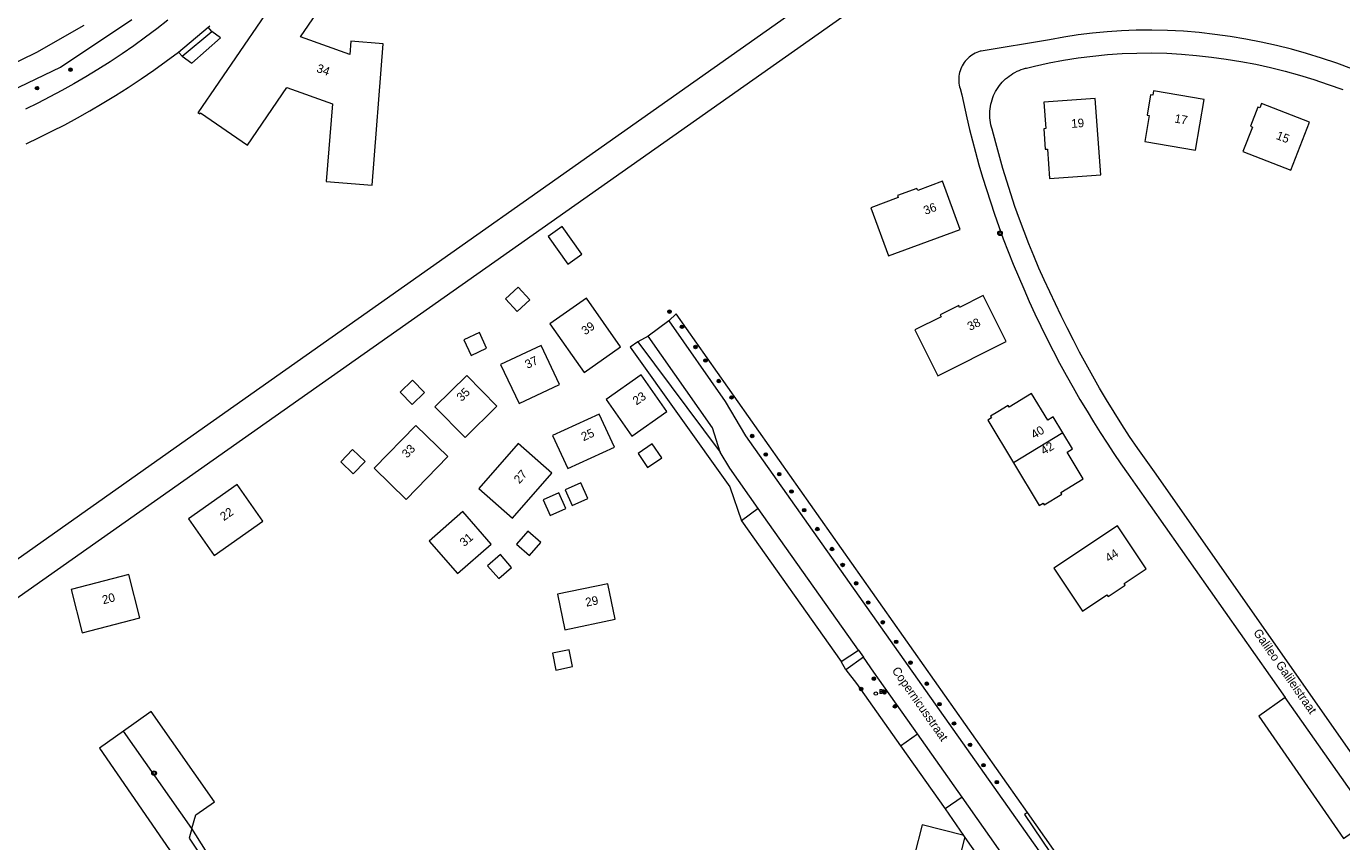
# Model space of a CAD drawing. Header units: metres. Extents: x 138165 to 154469, y 480134 to 494189.
# Tile 438 of 656: x 149366 to 149556, y 484942 to 485060. Entities that reach past the tile are written whole.
import ezdxf

# ---------------------------------------------------------------- set-up
doc = ezdxf.new("R2010")
doc.units = ezdxf.units.M
doc.header["$LTSCALE"] = 0.001
doc.header["$MEASUREMENT"] = 0
for name, color, linetype, lineweight in [('TOP-L-terrein schutting raster hek leuning', 7, 'Continuous', 0), ('TOP-L-topo objecten punt', 7, 'Continuous', 0), ('TOP-L-topo objecten vlak', 7, 'Continuous', 0), ('TOP-T-topo huisnummering naamgeving', 7, 'Continuous', 0)]:
    doc.layers.add(name, color=color, linetype=linetype, lineweight=lineweight)
doc.styles.add('Style-INTL_ISO', font='INTL_ISO.shx')
doc.styles.add('Style-STANDARD', font='STANDARD.shx')

# ---------------------------------------------------------------- blocks, each defined once
blk = doc.blocks.new('24')
at = {"layer": 'TOP-L-topo objecten punt', "color": 7, "linetype": 'Continuous', "lineweight": 0}
for radius in [0.025, 0.0182, 0.0115, 0.005]:
    blk.add_circle((0, 0), radius, dxfattribs=at)
blk = doc.blocks.new('72')
at = {"layer": 'TOP-L-topo objecten punt', "color": 7, "linetype": 'Continuous', "lineweight": 0}
blk.add_circle((0, 0), 0.025, dxfattribs=at)
at = {"layer": 'TOP-L-topo objecten punt', "color": 7, "linetype": 'Continuous', "lineweight": 0, "style": 'Style-STANDARD'}
blk.add_text('BK', height=0.06, dxfattribs=at).set_placement((0.0483, 0))
blk = doc.blocks.new('39')
at = {"layer": 'TOP-L-topo objecten punt', "color": 7, "linetype": 'Continuous', "lineweight": 0}
for p, q in [((0.0175, 0.0175), (-0.0175, 0.0175)), ((-0.0175, 0.0175), (-0.0175, -0.0175)), ((0.0175, 0.0175), (0.0175, -0.0175)), ((0.0175, -0.0175), (-0.0175, -0.0175))]:
    blk.add_line(p, q, dxfattribs=at)
blk.add_circle((0, 0), 0.0332, dxfattribs=at)

msp = doc.modelspace()

# ---------------------------------------------------------------- linework, layer by layer
at = {"layer": 'TOP-L-terrein schutting raster hek leuning', "flags": 128}
msp.add_lwpolyline([(149510.52, 484946.03), (149510.08, 484945.74), (149527.72, 484919.65), (149530.38, 484918.14), (149533.46, 484918.92), (149539.49, 484923.22), (149538.61, 484924.62)], dxfattribs=at)
at = {"layer": 'TOP-L-topo objecten vlak', "flags": 128}
for points in [[(149750.57, 485254.78), (149389.06, 485000), (149354.97, 484975.98), (149347.86, 484970.89), (149334.77, 484961.62), (149312.95, 484946.34)], [(149315.57, 484942.15), (149352.49, 484968.62), (149357.48, 484972.19), (149396.98, 485000), (149753.1, 485250.65)], [(149417.35, 485057.15), (149412.66, 485057.52), (149412.51, 485055.6), (149405.36, 485058.14), (149407.67, 485061.49), (149402.7, 485064.91), (149390.52, 485047.18), (149390.81, 485046.99), (149390.92, 485047.15), (149397.7, 485042.49), (149403.42, 485050.81), (149409.99, 485048.48), (149409.1, 485037.24), (149415.73, 485036.72), (149417.35, 485057.15)], [(149374.03, 485059.78), (149367.21, 485055.86), (149358.08, 485051.43), (149346.02, 485047.45), (149337.15, 485045.67), (149321.17, 485044.1), (149309.23, 485044.67), (149298.59, 485046.57), (149290.02, 485048.77), (149281.46, 485050.85), (149272.84, 485052.06), (149263.43, 485052.3), (149254.35, 485051.85), (149247.51, 485050.82), (149247, 485050.97), (149246, 485051.91), (149238.82, 485063.01)], [(149247.3, 485047.89), (149249.1, 485048.08), (149255.64, 485048.44), (149258.2, 485048.26), (149262, 485048.23), (149264.35, 485048.26), (149267.76, 485048.65), (149274.44, 485048.24), (149290.09, 485044.9), (149301.77, 485042.15), (149311.73, 485040.76), (149315.1, 485040.74), (149322.71, 485040.72), (149335.03, 485041.61), (149340.79, 485042.76), (149348.14, 485044.45), (149359.89, 485048.61), (149370.66, 485053.77), (149381, 485060.63)], [(149386.2, 485060.55), (149384.62, 485059.32), (149382.97, 485058.07), (149381.28, 485056.86), (149379.58, 485055.68), (149377.85, 485054.54), (149376.09, 485053.42), (149374.32, 485052.34), (149372.61, 485051.35), (149370.89, 485050.38), (149369.14, 485049.45), (149367.38, 485048.54), (149365.6, 485047.67)], [(149387.74, 485055.94), (149392.04, 485059.54)], [(149392.04, 485059.54), (149392.25, 485059.72)], [(149392.55, 485058.89), (149392.04, 485059.54)], [(149388.25, 485055.35), (149389.66, 485054.35), (149393.83, 485058.02), (149392.55, 485058.89)], [(149388.25, 485055.35), (149392.55, 485058.89)], [(149557.42, 485053.51), (149555.23, 485054.32), (149553.03, 485055.06), (149550.87, 485055.73), (149548.69, 485056.34), (149546.5, 485056.9), (149544.29, 485057.39), (149542.07, 485057.82), (149539.84, 485058.19), (149537.59, 485058.5), (149535.32, 485058.75), (149533.05, 485058.94), (149530.77, 485059.06), (149528.49, 485059.11), (149526.21, 485059.09), (149524.12, 485059.01), (149522.02, 485058.87), (149519.93, 485058.67), (149517.84, 485058.42), (149515.76, 485058.1), (149513.69, 485057.73), (149503.81, 485056.09), (149503.66, 485056.05), (149503.41, 485055.97), (149503.17, 485055.87), (149502.93, 485055.76), (149502.7, 485055.64), (149502.48, 485055.5), (149502.27, 485055.35), (149502.06, 485055.18), (149501.87, 485055.01), (149501.69, 485054.82), (149501.52, 485054.62), (149501.36, 485054.41), (149501.21, 485054.2), (149501.08, 485053.97), (149500.96, 485053.74), (149500.86, 485053.5), (149500.77, 485053.25), (149500.7, 485053), (149500.64, 485052.74), (149500.6, 485052.48), (149500.58, 485052.22), (149500.57, 485051.96), (149500.58, 485051.7), (149500.6, 485051.44), (149500.64, 485051.18), (149500.69, 485050.93), (149500.76, 485050.67), (149500.99, 485049.77), (149501.73, 485046.43), (149502.13, 485044.77), (149502.55, 485043.11), (149502.99, 485041.47), (149503.49, 485039.66), (149504.02, 485037.86), (149504.57, 485036.06), (149505.15, 485034.28), (149505.75, 485032.5), (149506.37, 485030.73), (149507.01, 485028.96), (149507.71, 485027.13), (149508.44, 485025.31), (149509.19, 485023.5), (149509.97, 485021.7), (149510.77, 485019.91), (149511.59, 485018.12), (149512.44, 485016.35), (149513.32, 485014.56), (149514.23, 485012.77), (149515.16, 485010.99), (149516.12, 485009.23), (149517.1, 485007.48), (149518.1, 485005.75), (149519.12, 485004.02), (149520.07, 485002.48), (149521.03, 485000.95), (149522.01, 484999.43), (149523, 484997.92), (149524.02, 484996.43), (149525.05, 484994.94), (149526.1, 484993.47), (149547.77, 484962.64)], [(149365.69, 485042.69), (149367.57, 485043.57), (149369.44, 485044.49), (149371.28, 485045.44), (149373.11, 485046.43), (149374.92, 485047.45), (149376.71, 485048.5), (149378.61, 485049.65), (149380.48, 485050.84), (149382.33, 485052.06), (149384.16, 485053.32), (149385.96, 485054.61), (149387.74, 485055.94)], [(149387.74, 485055.94), (149388.25, 485055.35)], [(149564.55, 484944.34), (149528.88, 484995.27), (149527.65, 484996.96), (149526.45, 484998.67), (149525.28, 485000.4), (149524.14, 485002.14), (149523.02, 485003.9), (149521.92, 485005.68), (149520.92, 485007.38), (149519.94, 485009.09), (149518.98, 485010.82), (149518.05, 485012.56), (149517.14, 485014.31), (149516.25, 485016.07), (149515.38, 485017.84), (149514.55, 485019.55), (149513.74, 485021.27), (149512.94, 485023), (149512.17, 485024.73), (149511.42, 485026.48), (149510.7, 485028.23), (149510.01, 485030), (149509.34, 485031.8), (149508.7, 485033.61), (149508.09, 485035.43), (149507.51, 485037.26), (149506.96, 485039.1), (149505.94, 485042.8), (149505.4, 485044.8), (149505.3, 485045.11), (149505.22, 485045.44), (149505.15, 485045.76), (149505.11, 485046.09), (149505.07, 485046.42), (149505.06, 485046.75), (149505.05, 485047.08), (149505.07, 485047.41), (149505.1, 485047.74), (149505.15, 485048.07), (149505.21, 485048.4), (149505.29, 485048.72), (149505.38, 485049.04), (149505.49, 485049.35), (149505.61, 485049.66), (149505.75, 485049.96), (149505.9, 485050.26), (149506.07, 485050.54), (149506.25, 485050.82), (149506.45, 485051.09), (149506.65, 485051.35), (149506.87, 485051.6), (149507.1, 485051.84), (149507.34, 485052.07), (149507.6, 485052.28), (149507.86, 485052.48), (149508.13, 485052.67), (149508.41, 485052.85), (149508.7, 485053.01), (149509, 485053.16), (149509.3, 485053.3), (149509.61, 485053.41), (149509.92, 485053.52), (149510.24, 485053.61), (149510.35, 485053.63), (149511.53, 485053.92), (149513.62, 485054.37), (149515.71, 485054.77), (149517.83, 485055.1), (149519.95, 485055.37), (149522.07, 485055.58), (149524.2, 485055.72), (149526.33, 485055.8), (149528.49, 485055.81), (149530.64, 485055.76), (149532.8, 485055.64), (149534.95, 485055.46), (149537.1, 485055.22), (149539.23, 485054.93), (149541.38, 485054.58), (149543.51, 485054.17), (149545.64, 485053.71), (149547.75, 485053.19), (149549.84, 485052.61), (149551.92, 485051.98), (149554.01, 485051.27), (149556.09, 485050.52)], [(149528.71, 485050.34), (149528.61, 485049.7), (149528.31, 485049.75), (149527.81, 485046.81), (149528.1, 485046.76), (149527.46, 485043), (149534.8, 485041.75), (149536.05, 485049.08), (149528.71, 485050.34)], [(149513.08, 485041.89), (149513.38, 485041.91), (149513.69, 485037.67), (149521.11, 485038.22), (149520.3, 485049.23), (149512.88, 485048.68), (149513.16, 485044.88), (149512.86, 485044.86), (149513.08, 485041.89)], [(149544.35, 485048.49), (149544.11, 485047.88), (149543.83, 485047.99), (149542.75, 485045.21), (149543.03, 485045.1), (149541.64, 485041.56), (149548.58, 485038.85), (149551.28, 485045.79), (149544.35, 485048.49)], [(149491.73, 485035.2), (149491.83, 485034.92), (149487.85, 485033.45), (149490.42, 485026.47), (149500.78, 485030.29), (149498.2, 485037.27), (149494.63, 485035.95), (149494.52, 485036.23), (149491.73, 485035.2)], [(149446.04, 485026.73), (149443.23, 485030.72), (149441.21, 485029.29), (149444.02, 485025.31), (149446.04, 485026.73)], [(149436.7, 485018.45), (149438.53, 485020.12), (149436.86, 485021.95), (149435.03, 485020.28), (149436.7, 485018.45)], [(149451.67, 485013.32), (149446.73, 485020.38), (149441.43, 485016.66), (149446.38, 485009.61), (149451.67, 485013.32)], [(149497.9, 485017.97), (149498.03, 485017.7), (149494.23, 485015.8), (149497.56, 485009.15), (149507.43, 485014.09), (149504.1, 485020.74), (149500.7, 485019.04), (149500.56, 485019.31), (149497.9, 485017.97)], [(149543.46, 484927.98), (149538.61, 484924.62), (149529.91, 484918.47), (149510.52, 484946.03), (149459.72, 485018.13), (149458.62, 485017.1)], [(149430.06, 485012.11), (149432.3, 485013.16), (149431.25, 485015.41), (149429, 485014.35), (149430.06, 485012.11)], [(149458.62, 485017.1), (149455.65, 485014.86)], [(149458.62, 485017.1), (149466.78, 485005.42), (149469.72, 485000.5), (149527.15, 484919.3)], [(149436.98, 485005.14), (149442.82, 485007.9), (149440.17, 485013.53), (149434.32, 485010.77), (149436.98, 485005.14)], [(149454.16, 485014.04), (149453.06, 485013.3), (149467.48, 484993.1), (149469.14, 484988.21)], [(149455.65, 485014.86), (149454.16, 485014.04)], [(149454.16, 485014.04), (149466.08, 484998.11)], [(149466.08, 484998.11), (149464.97, 485001.63), (149455.65, 485014.86)], [(149421.52, 485005.02), (149423.3, 485006.74), (149421.58, 485008.53), (149419.8, 485006.81), (149421.52, 485005.02)], [(149429.18, 485000.25), (149433.79, 485004.78), (149429.43, 485009.22), (149424.82, 485004.68), (149429.18, 485000.25)], [(149458.36, 485003.98), (149454.66, 485009.28), (149449.56, 485005.71), (149453.27, 485000.42), (149458.36, 485003.98)], [(149515.61, 485000.91), (149514.21, 485003.22), (149514.08, 485003.14), (149513.44, 485002.76), (149511.11, 485006.59), (149507.86, 485004.61), (149507.7, 485004.87), (149506.22, 485003.97), (149505.15, 485003.33), (149505.31, 485003.07), (149504.75, 485002.73), (149508.48, 484996.58)], [(149444.02, 484995.76), (149450.77, 484998.84), (149448.59, 485003.62), (149441.84, 485000.54), (149444.02, 484995.76)], [(149420.65, 484991.3), (149426.67, 484997.47), (149422.04, 485001.98), (149416.02, 484995.81), (149420.65, 484991.3)], [(149515.61, 485000.91), (149508.48, 484996.58)], [(149508.48, 484996.58), (149512.21, 484990.42), (149512.77, 484990.75), (149512.92, 484990.5), (149515.47, 484992.04), (149515.32, 484992.3), (149518.58, 484994.27), (149516.24, 484998.12), (149517.01, 484998.59), (149515.61, 485000.91)], [(149412.99, 484995), (149414.71, 484996.79), (149412.92, 484998.51), (149411.2, 484996.72), (149412.99, 484995)], [(149436.06, 484988.6), (149441.73, 484995.1), (149436.86, 484999.35), (149431.19, 484992.85), (149436.06, 484988.6)], [(149455.58, 484995.89), (149457.63, 484997.29), (149456.24, 484999.34), (149454.19, 484997.94), (149455.58, 484995.89)], [(149471.57, 484989.98), (149467.48, 484995.8), (149466.08, 484998.11)], [(149389.17, 484988.47), (149392.89, 484983.19), (149399.94, 484988.16), (149396.22, 484993.44), (149389.17, 484988.47)], [(149444.67, 484990.4), (149446.93, 484991.43), (149445.9, 484993.69), (149443.64, 484992.66), (149444.67, 484990.4)], [(149440.46, 484991.22), (149441.48, 484988.96), (149443.74, 484989.98), (149442.72, 484992.24), (149440.46, 484991.22)], [(149428.1, 484980.59), (149432.96, 484984.84), (149428.87, 484989.52), (149424, 484985.27), (149428.1, 484980.59)], [(149471.57, 484989.98), (149469.14, 484988.21)], [(149486.05, 484969.52), (149471.57, 484989.98)], [(149469.14, 484988.21), (149483.57, 484967.85)], [(149524.65, 484978.91), (149524.48, 484979.16), (149527.65, 484981.27), (149523.53, 484987.47), (149514.34, 484981.34), (149518.46, 484975.15), (149522, 484977.51), (149522.17, 484977.26), (149524.65, 484978.91)], [(149438.49, 484983.2), (149440.12, 484985.07), (149438.25, 484986.7), (149436.62, 484984.83), (149438.49, 484983.2)], [(149432.41, 484981.7), (149434.04, 484979.84), (149435.91, 484981.47), (149434.28, 484983.34), (149432.41, 484981.7)], [(149372.2, 484978.27), (149373.81, 484972.01), (149382.16, 484974.16), (149380.54, 484980.42), (149372.2, 484978.27)], [(149443.62, 484972.46), (149450.89, 484973.96), (149449.83, 484979.1), (149442.56, 484977.61), (149443.62, 484972.46)], [(149442.3, 484966.63), (149444.73, 484967.12), (149444.23, 484969.55), (149441.8, 484969.06), (149442.3, 484966.63)], [(149483.57, 484967.85), (149486.05, 484969.52)], [(149486.8, 484968.49), (149484.26, 484966.66)], [(149486.05, 484969.52), (149486.8, 484968.49)], [(149494.62, 484957.4), (149488.31, 484966.34), (149486.8, 484968.49)], [(149484.26, 484966.66), (149483.57, 484967.85)], [(149484.26, 484966.66), (149485.77, 484964.67), (149492.14, 484955.66)], [(149547.77, 484962.64), (149543.94, 484959.95), (149556.21, 484942.29), (149560.18, 484945.06)], [(149560.18, 484945.06), (149547.77, 484962.64)], [(149389.67, 484943.71), (149390.24, 484945.7), (149392.93, 484947.59), (149383.78, 484960.65), (149379.78, 484957.8)], [(149379.78, 484957.8), (149376.3, 484955.34), (149388.05, 484938.32)], [(149389.67, 484943.71), (149379.78, 484957.8)], [(149492.14, 484955.66), (149494.62, 484957.4)], [(149501.06, 484948.26), (149494.62, 484957.4)], [(149492.14, 484955.66), (149498.58, 484946.55)], [(149501.06, 484948.26), (149498.58, 484946.55)], [(149515.7, 484905.36), (149523.86, 484911.03), (149524.02, 484911.18), (149524.18, 484911.34), (149524.32, 484911.52), (149524.45, 484911.7), (149524.56, 484911.89), (149524.66, 484912.09), (149524.74, 484912.29), (149524.81, 484912.5), (149524.87, 484912.72), (149524.91, 484912.94), (149524.93, 484913.16), (149524.94, 484913.38), (149524.93, 484913.6), (149524.9, 484913.82), (149524.86, 484914.04), (149524.81, 484914.26), (149524.74, 484914.47), (149524.65, 484914.67), (149524.55, 484914.87), (149524.5, 484914.95), (149501.06, 484948.26)], [(149498.58, 484946.55), (149501.27, 484942.74)], [(149389.67, 484943.71), (149389.26, 484942.34), (149390.71, 484940.16)], [(149399.98, 484928.63), (149391.62, 484940.59), (149389.67, 484943.71)], [(149501.27, 484942.74), (149501.15, 484942.77), (149495.26, 484944.26), (149491.96, 484931.25), (149498.22, 484929.66), (149501.44, 484942.35), (149501.47, 484942.45)], [(149501.27, 484942.74), (149501.47, 484942.45)], [(149501.47, 484942.45), (149509.02, 484931.7), (149509.81, 484932.17), (149523.6, 484912.74), (149515.12, 484906.79), (149513.87, 484907.16), (149512.46, 484906.11)]]:
    msp.add_lwpolyline(points, dxfattribs=at)

# ---------------------------------------------------------------- block references
at = {"layer": 'TOP-L-topo objecten punt', "xscale": 10, "yscale": 10, "zscale": 10}
for name, p in [('24', (149372.12, 485053.39)), ('24', (149367.28, 485050.72)), ('39', (149506.53, 485029.75)), ('24', (149458.74, 485018.43)), ('24', (149460.54, 485016.24)), ('24', (149462.5, 485013.32)), ('24', (149463.94, 485011.37)), ('24', (149465.86, 485008.4)), ('24', (149467.72, 485006.03)), ('24', (149470.7, 485000.45)), ('24', (149472.66, 484997.78)), ('24', (149474.61, 484994.94)), ('24', (149476.39, 484992.43)), ('24', (149478.21, 484989.73)), ('24', (149480.11, 484987.01)), ('24', (149482.24, 484984.12)), ('24', (149483.78, 484981.82)), ('24', (149485.74, 484979.17)), ('24', (149487.48, 484976.38)), ('24', (149489.58, 484973.53)), ('24', (149491.51, 484970.7)), ('24', (149493.59, 484967.7)), ('24', (149486.46, 484963.9)), ('24', (149488.29, 484965.38)), ('24', (149495.94, 484964.66)), ('72', (149488.58, 484963.23)), ('24', (149489.81, 484963.38)), ('24', (149491.34, 484961.38)), ('24', (149497.79, 484961.7)), ('24', (149499.89, 484958.92)), ('24', (149502.2, 484955.83)), ('24', (149504.15, 484952.87)), ('39', (149384.21, 484951.73)), ('24', (149506.07, 484950.42))]:
    msp.add_blockref(name, p, dxfattribs=at)

# ---------------------------------------------------------------- texts
at = {"layer": 'TOP-T-topo huisnummering naamgeving', "style": 'Style-INTL_ISO'}
for s, rotation, p in [('34', 340.5, (149407.6, 485053.1)), ('19', 4.2, (149516.88, 485044.97)), ('17', 350.3, (149531.71, 485045.77)), ('15', 338.7, (149546.36, 485043.41)), ('36', 20.2, (149495.74, 485032.4)), ('38', 26.6, (149502.19, 485015.63)), ('39', 35, (149446.55, 485014.99)), ('37', 25.2, (149438.19, 485010.14)), ('35', 44.5, (149428.68, 485005.36)), ('23', 35, (149453.96, 485004.85)), ('25', 24.5, (149446.31, 484999.69)), ('40', 31.2, (149511.49, 484999.99)), ('33', 45.7, (149420.79, 484997.18)), ('42', 31.2, (149512.89, 484997.67)), ('27', 48.9, (149437.04, 484993.47)), ('22', 35.2, (149394.3, 484988.13)), ('31', 41.2, (149429.07, 484984.39)), ('44', 33.7, (149522.26, 484982.15)), ('20', 14.4, (149376.87, 484976.13)), ('29', 11.6, (149446.72, 484975.78)), ('Galileo Galileistraat', 304.9, (149543.11, 484972.04)), ('Copernicusstraat', 305.1, (149490.84, 484966.55))]:
    msp.add_text(s, height=1.25, rotation=rotation, dxfattribs=at).set_placement(p)

doc.saveas('drawing.dxf')
